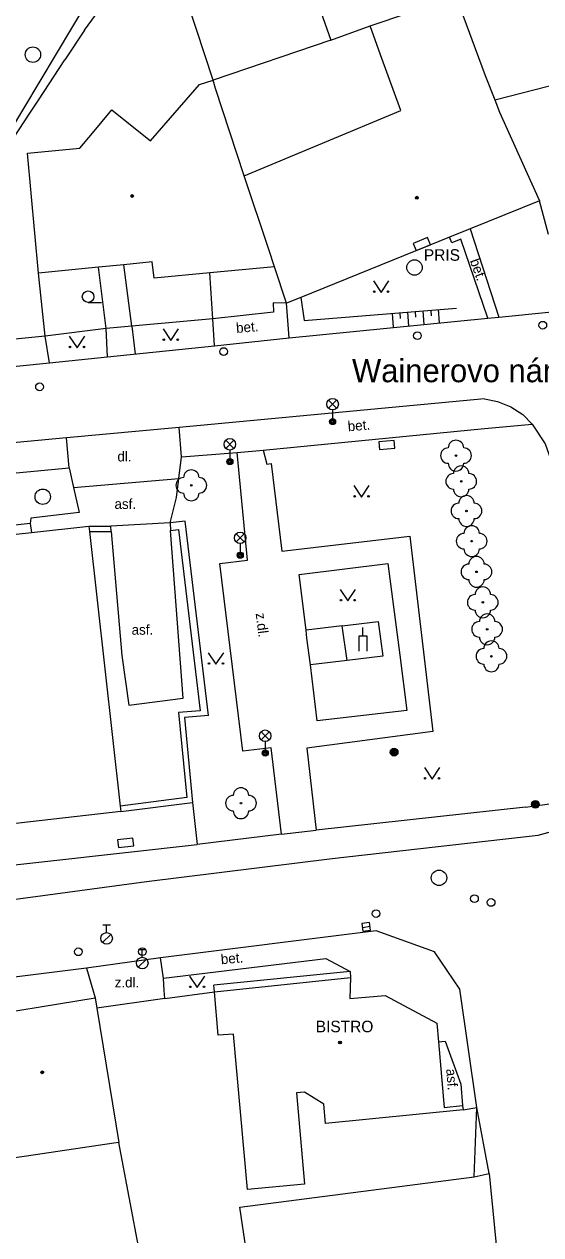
# Model space of a CAD drawing. Extents: x -596024 to -594475, y -1163820 to -1161957.
# Drawn here: x -595974.1 to -595940.7, y -1163055 to -1162976.4 of the extents above; entities that cross this region are included whole.
import ezdxf

# ---------------------------------------------------------------- set-up
doc = ezdxf.new("R2010")
doc.units = 0
for name, color, linetype in [('Level 10', 7, 'Continuous'), ('Level 11', 7, 'Continuous'), ('Level 14', 7, 'Continuous'), ('Level 15', 7, 'Continuous'), ('Level 22', 7, 'Continuous'), ('Level 24', 7, 'Continuous'), ('Level 25', 7, 'Continuous'), ('Level 27', 7, 'Continuous'), ('Level 28', 7, 'Continuous'), ('Level 33', 7, 'Continuous'), ('Level 36', 7, 'Continuous'), ('Level 38', 7, 'Continuous'), ('Level 39', 7, 'Continuous'), ('Level 40', 7, 'Continuous'), ('Level 41', 7, 'Continuous'), ('Level 49', 7, 'Continuous'), ('Level 5', 7, 'Continuous'), ('Level 7', 7, 'Continuous'), ('Level 8', 7, 'Continuous')]:
    doc.layers.add(name, color=color, linetype=linetype)

msp = doc.modelspace()

# ---------------------------------------------------------------- linework, layer by layer
at = {"layer": 'Level 10'}
for points in [[(-595964.04, -1162966.29), (-595969.95, -1162974.8), (-595974.2, -1162981.91), (-595978.59, -1162989.27), (-595980.28, -1162994.05)], [(-595943.37, -1162995.44), (-595936.72, -1162994.77), (-595934.94, -1162994.11)], [(-595956.97, -1162996.79), (-595944.09, -1162995.51)], [(-595944.09, -1162995.51), (-595943.37, -1162995.44)], [(-595968.74, -1162998.02), (-595961.81, -1162997.32)], [(-595961.81, -1162997.32), (-595956.97, -1162996.79)], [(-595972.51, -1162998.42), (-595968.74, -1162998.02)], [(-595976.38, -1162998.81), (-595972.51, -1162998.42)], [(-595944.31, -1163000.75), (-595964.1, -1163002.6)], [(-595944.31, -1163000.75), (-595943.45, -1163000.91), (-595942.59, -1163001.26), (-595941.82, -1163001.76), (-595941.2, -1163002.39)], [(-595964.1, -1163002.6), (-595971.41, -1163003.28)], [(-595941.2, -1163002.39), (-595940.37, -1163003.66), (-595940.03, -1163004.64)], [(-595971.41, -1163003.28), (-595993.25, -1163005.34)], [(-595985.93, -1163034.72), (-595966.22, -1163032.06), (-595954.18, -1163030.56), (-595940.81, -1163029.05), (-595939.95, -1163028.81), (-595939.25, -1163028.33), (-595938.66, -1163027.87), (-595938.36, -1163027.46), (-595938.1, -1163026.94), (-595938.05, -1163026.73)], [(-595943.99, -1163051.01), (-595944.8, -1163046.71), (-595945.9, -1163039.04), (-595947.55, -1163036.63), (-595951.32, -1163035.26), (-595965.3, -1163037.02)], [(-595965.3, -1163037.02), (-595970.11, -1163037.68)], [(-595970.11, -1163037.68), (-595972, -1163037.91), (-595976.53, -1163038.49), (-595982.68, -1163039.4)]]:
    msp.add_lwpolyline(points, dxfattribs=at)
at = {"layer": 'Level 11'}
for points in [[(-595957.57, -1162968.1), (-595954.26, -1162977.47), (-595951.72, -1162976.56)], [(-595954.26, -1162977.47), (-595961.89, -1162980.08)], [(-595944.09, -1162995.51), (-595945.84, -1162990.4), (-595946.41, -1162990.63), (-595946.56, -1162990.26)], [(-595945.24, -1162989.73), (-595943.37, -1162995.44)], [(-595967.17, -1162996.04), (-595967.68, -1162992.05)], [(-595972.78, -1162996.68), (-595973.21, -1162992.59)], [(-595968.83, -1162996.19), (-595969.33, -1162992.21)], [(-595961.92, -1162995.55), (-595962.1, -1162992.58)], [(-595956.97, -1162996.79), (-595957.13, -1162994.55)], [(-595961.81, -1162997.32), (-595961.92, -1162995.55)], [(-595972.51, -1162998.42), (-595972.78, -1162996.68)], [(-595968.74, -1162998.02), (-595968.83, -1162996.19)], [(-595967.17, -1162996.04), (-595966.94, -1162997.84)], [(-595963.95, -1163004.52), (-595964.1, -1163002.6)], [(-595958.66, -1163004.07), (-595944.31, -1163002.68), (-595941.2, -1163002.39)], [(-595971.23, -1163005.23), (-595971.41, -1163003.28)], [(-595964.12, -1163005.91), (-595963.95, -1163004.52)], [(-595963.95, -1163004.52), (-595960.33, -1163004.23)], [(-595957.47, -1163028.99), (-595958.14, -1163023.38), (-595959.96, -1163023.6), (-595961.45, -1163011.42), (-595959.67, -1163011.22), (-595960.33, -1163004.23)], [(-595960.33, -1163004.23), (-595958.66, -1163004.07)], [(-595958.66, -1163004.07), (-595958.41, -1163004.98), (-595958.14, -1163004.94), (-595957.44, -1163010.62), (-595949.15, -1163009.65), (-595947.66, -1163022.33), (-595955.83, -1163023.41), (-595955.21, -1163028.73)], [(-595985.09, -1163007.8), (-595985.22, -1163006.55), (-595971.23, -1163005.23)], [(-595971.23, -1163005.23), (-595970.94, -1163006.49)], [(-595970.94, -1163006.49), (-595964.12, -1163005.91)], [(-595964.69, -1163008.79), (-595964.27, -1163007.15), (-595964.12, -1163005.91)], [(-595970.94, -1163006.49), (-595970.57, -1163008.12), (-595973.71, -1163008.49), (-595973.75, -1163008.84)], [(-595973.75, -1163008.84), (-595984.86, -1163010.07)], [(-595973.75, -1163008.84), (-595973.67, -1163009.41)], [(-595963.84, -1163020.17), (-595964.66, -1163009.28)], [(-595968.5, -1163009.35), (-595967.82, -1163017.4), (-595967.35, -1163020.61), (-595963.84, -1163020.17)], [(-595956.31, -1163012.15), (-595950.56, -1163011.42), (-595949.79, -1163017.37), (-595949.33, -1163020.97), (-595955.15, -1163021.63), (-595955.59, -1163018.01), (-595955.81, -1163016.27), (-595955.87, -1163015.75), (-595956.31, -1163012.15)], [(-595953.52, -1163015.47), (-595955.87, -1163015.75)], [(-595953.52, -1163015.47), (-595951.2, -1163015.19), (-595950.89, -1163017.44), (-595953.21, -1163017.72), (-595953.52, -1163015.47)], [(-595953.21, -1163017.72), (-595955.59, -1163018.01)], [(-595963.23, -1163026.93), (-595962.93, -1163029.65)], [(-595941.65, -1163027.23), (-595955.21, -1163028.73)], [(-595941.65, -1163027.23), (-595938.05, -1163026.73)], [(-595957.47, -1163028.99), (-595955.21, -1163028.73)], [(-595982.51, -1163031.85), (-595962.93, -1163029.65)], [(-595957.47, -1163028.99), (-595962.93, -1163029.65)], [(-595965.12, -1163038.33), (-595965.3, -1163037.02)], [(-595965.12, -1163038.33), (-595954.59, -1163037.05), (-595953.02, -1163037.9)], [(-595970.11, -1163037.68), (-595969.55, -1163039.61)], [(-595965.02, -1163039.64), (-595965.06, -1163039.13), (-595965.12, -1163038.33)], [(-595953.02, -1163037.9), (-595961.84, -1163038.78)], [(-595953.02, -1163037.9), (-595952.99, -1163038.29)], [(-595961.8, -1163039.22), (-595961.82, -1163039), (-595961.84, -1163038.78)], [(-595947.28, -1163042.45), (-595946.86, -1163042.41), (-595945.83, -1163045.21), (-595945.72, -1163046.58)], [(-595945.69, -1163046.88), (-595944.8, -1163046.71)]]:
    msp.add_lwpolyline(points, dxfattribs=at)
at = {"layer": 'Level 14'}
msp.add_lwpolyline([(-595956.2, -1162994.17), (-595955.99, -1162995.66), (-595946.11, -1162994.86)], dxfattribs=at)
at = {"layer": 'Level 15'}
for points in [[(-595949.8, -1162995.16), (-595949.77, -1162995.53)], [(-595949.29, -1162995.12), (-595949.22, -1162996.02)], [(-595948.8, -1162995.08), (-595948.77, -1162995.45)], [(-595948.3, -1162995.04), (-595948.23, -1162995.92)], [(-595947.79, -1162995), (-595947.76, -1162995.37)], [(-595947.3, -1162994.96), (-595947.23, -1162995.82)], [(-595950.29, -1162995.2), (-595950.22, -1162996.12)]]:
    msp.add_lwpolyline(points, dxfattribs=at)
at = {"layer": 'Level 22'}
for centre in [(-595946.15, -1163004.43), (-595945.81, -1163006.1), (-595963.31, -1163006.36), (-595945.47, -1163008.02), (-595945.13, -1163009.98), (-595944.82, -1163011.97), (-595944.41, -1163013.95), (-595944.13, -1163015.7), (-595943.85, -1163017.45), (-595960.09, -1163026.98)]:
    msp.add_circle(centre, 0.05, dxfattribs=at)
for centre, start, end in [((-595946.15, -1163003.93), 0, 180), ((-595946.65, -1163004.43), 90, 270), ((-595945.65, -1163004.43), 270, 90), ((-595963.31, -1163005.86), 0, 180), ((-595946.15, -1163004.93), 180, 0), ((-595945.81, -1163005.6), 0, 180), ((-595963.81, -1163006.36), 90, 270), ((-595962.81, -1163006.36), 270, 90), ((-595946.31, -1163006.1), 90, 270), ((-595945.31, -1163006.1), 270, 90), ((-595963.31, -1163006.86), 180, 0), ((-595945.81, -1163006.6), 180, 0), ((-595945.97, -1163008.02), 90, 270), ((-595945.47, -1163007.52), 0, 180), ((-595944.97, -1163008.02), 270, 90), ((-595945.47, -1163008.52), 180, 0), ((-595945.13, -1163009.48), 0, 180), ((-595945.63, -1163009.98), 90, 270), ((-595944.63, -1163009.98), 270, 90), ((-595945.13, -1163010.48), 180, 0), ((-595945.32, -1163011.97), 90, 270), ((-595944.82, -1163011.47), 0, 180), ((-595944.32, -1163011.97), 270, 90), ((-595944.82, -1163012.47), 180, 0), ((-595944.41, -1163013.45), 0, 180), ((-595944.91, -1163013.95), 90, 270), ((-595943.91, -1163013.95), 270, 90), ((-595944.41, -1163014.45), 180, 0), ((-595944.13, -1163015.2), 0, 180), ((-595944.63, -1163015.7), 90, 270), ((-595943.63, -1163015.7), 270, 90), ((-595944.13, -1163016.2), 180, 0), ((-595944.35, -1163017.45), 90, 270), ((-595943.85, -1163016.95), 0, 180), ((-595943.35, -1163017.45), 270, 90), ((-595943.85, -1163017.95), 180, 0), ((-595960.59, -1163026.98), 90, 270), ((-595960.09, -1163026.48), 0, 180), ((-595959.59, -1163026.98), 270, 90), ((-595960.09, -1163027.48), 180, 0)]:
    msp.add_arc(centre, 0.5, start, end, dxfattribs=at)
at = {"layer": 'Level 24'}
for points in [[(-595948.729, -1162991.13), (-595947.803, -1162990.754), (-595947.991, -1162990.29), (-595948.917, -1162990.666)], [(-595951.107, -1163004.031), (-595950.111, -1163003.947), (-595950.153, -1163003.449), (-595951.149, -1163003.533)], [(-595968.03, -1163029.862), (-595967.036, -1163029.755), (-595967.09, -1163029.258), (-595968.084, -1163029.365)]]:
    msp.add_lwpolyline(points, close=True, dxfattribs=at)
at = {"layer": 'Level 25'}
for centre, radius in [((-595950.16, -1163023.67), 0.25), ((-595950.16, -1163023.67), 0.2), ((-595950.16, -1163023.67), 0.15), ((-595950.16, -1163023.67), 0.1), ((-595950.16, -1163023.67), 0.05), ((-595941, -1163027.05), 0.25), ((-595941, -1163027.05), 0.2), ((-595941, -1163027.05), 0.15), ((-595941, -1163027.05), 0.1), ((-595941, -1163027.05), 0.05)]:
    msp.add_circle(centre, radius, dxfattribs=at)
at = {"layer": 'Level 27'}
msp.add_line((-595952.218, -1163035.034), (-595951.722, -1163034.966), dxfattribs=at)
msp.add_lwpolyline([(-595952.184, -1163035.282), (-595951.688, -1163035.214), (-595951.756, -1163034.718), (-595952.252, -1163034.786)], close=True, dxfattribs=at)
for centre in [(-595973.58, -1162978.42), (-595948.84, -1162992.23), (-595972.94, -1163007.1), (-595947.25, -1163031.82)]:
    msp.add_circle(centre, 0.5, dxfattribs=at)
at = {"layer": 'Level 28'}
for p, q in [((-595969.05, -1163034.875), (-595968.55, -1163034.875)), ((-595968.8, -1163035.375), (-595968.8, -1163034.875)), ((-595969.058, -1163036.022), (-595968.528, -1163035.492)), ((-595966.74, -1163036.475), (-595966.24, -1163036.475)), ((-595966.49, -1163036.975), (-595966.49, -1163036.475)), ((-595966.748, -1163037.622), (-595966.218, -1163037.092))]:
    msp.add_line(p, q, dxfattribs=at)
for centre, radius in [((-595940.52, -1162995.97), 0.25), ((-595948.65, -1162996.65), 0.25), ((-595961.21, -1162997.68), 0.25), ((-595973.15, -1162999.97), 0.25), ((-595944.95, -1163033.17), 0.25), ((-595943.87, -1163033.42), 0.25), ((-595951.33, -1163034.14), 0.25), ((-595968.8, -1163035.75), 0.375), ((-595970.63, -1163036.62), 0.25), ((-595966.48, -1163036.61), 0.25), ((-595966.49, -1163037.35), 0.375)]:
    msp.add_circle(centre, radius, dxfattribs=at)
at = {"layer": 'Level 33'}
for p, q in [((-595954.415, -1163001.36), (-595953.885, -1163000.83)), ((-595954.415, -1163000.83), (-595953.885, -1163001.36)), ((-595954.15, -1163001.47), (-595954.15, -1163002.22)), ((-595961.075, -1163003.96), (-595960.545, -1163003.43)), ((-595961.075, -1163003.43), (-595960.545, -1163003.96)), ((-595960.81, -1163004.07), (-595960.81, -1163004.82)), ((-595960.405, -1163010.03), (-595959.875, -1163009.5)), ((-595960.405, -1163009.5), (-595959.875, -1163010.03)), ((-595960.14, -1163010.14), (-595960.14, -1163010.89)), ((-595958.785, -1163022.87), (-595958.255, -1163022.34)), ((-595958.785, -1163022.34), (-595958.255, -1163022.87)), ((-595958.52, -1163022.98), (-595958.52, -1163023.73))]:
    msp.add_line(p, q, dxfattribs=at)
for centre, radius in [((-595954.15, -1163001.095), 0.375), ((-595954.15, -1163002.22), 0.2), ((-595954.15, -1163002.22), 0.145), ((-595954.15, -1163002.22), 0.0876), ((-595960.81, -1163003.695), 0.375), ((-595960.81, -1163004.82), 0.2), ((-595960.81, -1163004.82), 0.145), ((-595960.81, -1163004.82), 0.0876), ((-595960.14, -1163009.765), 0.375), ((-595960.14, -1163010.89), 0.2), ((-595960.14, -1163010.89), 0.145), ((-595960.14, -1163010.89), 0.0876), ((-595958.52, -1163022.605), 0.375), ((-595958.52, -1163023.73), 0.2), ((-595958.52, -1163023.73), 0.145), ((-595958.52, -1163023.73), 0.0876)]:
    msp.add_circle(centre, radius, dxfattribs=at)
at = {"layer": 'Level 36'}
msp.add_line((-595970, -1162994.495), (-595969.125, -1162994.495), dxfattribs=at)
for points in [[(-595951.5, -1162993.09), (-595951, -1162993.84), (-595950.5, -1162993.09)], [(-595971.22, -1162996.68), (-595970.72, -1162997.43), (-595970.22, -1162996.68)], [(-595965.14, -1162996.21), (-595964.64, -1162996.96), (-595964.14, -1162996.21)], [(-595952.77, -1163006.37), (-595952.27, -1163007.12), (-595951.77, -1163006.37)], [(-595953.66, -1163013.11), (-595953.16, -1163013.86), (-595952.66, -1163013.11)], [(-595962.21, -1163017.22), (-595961.71, -1163017.97), (-595961.21, -1163017.22)], [(-595948.2, -1163024.66), (-595947.7, -1163025.41), (-595947.2, -1163024.66)], [(-595963.43, -1163038.19), (-595962.93, -1163038.94), (-595962.43, -1163038.19)]]:
    msp.add_lwpolyline(points, dxfattribs=at)
for centre, radius in [((-595970, -1162994.12), 0.375), ((-595951.45, -1162993.79), 0.05), ((-595950.551, -1162993.79), 0.05), ((-595971.17, -1162997.38), 0.05), ((-595970.271, -1162997.38), 0.05), ((-595965.09, -1162996.91), 0.05), ((-595964.191, -1162996.91), 0.05), ((-595952.72, -1163007.07), 0.05), ((-595951.821, -1163007.07), 0.05), ((-595953.61, -1163013.81), 0.05), ((-595952.711, -1163013.81), 0.05), ((-595962.16, -1163017.92), 0.05), ((-595961.261, -1163017.92), 0.05), ((-595948.15, -1163025.36), 0.05), ((-595947.251, -1163025.36), 0.05), ((-595963.38, -1163038.89), 0.05), ((-595962.481, -1163038.89), 0.05)]:
    msp.add_circle(centre, radius, dxfattribs=at)
at = {"layer": 'Level 38'}
msp.add_line((-595952.18, -1163016.12), (-595952.18, -1163015.59), dxfattribs=at)
msp.add_lwpolyline([(-595952.43, -1163017.12), (-595952.43, -1163016.12), (-595951.93, -1163016.12), (-595951.93, -1163017.12)], dxfattribs=at)
at = {"layer": 'Level 39'}
for centre, radius in [((-595967.15, -1162987.59), 0.09), ((-595967.15, -1162987.59), 0.0398), ((-595948.69, -1162987.7), 0.09), ((-595948.69, -1162987.7), 0.0398), ((-595953.67, -1163042.51), 0.09), ((-595953.67, -1163042.51), 0.0398), ((-595972.97, -1163044.44), 0.09), ((-595972.97, -1163044.44), 0.0398)]:
    msp.add_circle(centre, radius, dxfattribs=at)
at = {"layer": 'Level 5'}
for points in [[(-595951.72, -1162976.56), (-595946.76, -1162974.87), (-595946.13, -1162974.66)], [(-595946.13, -1162974.66), (-595944.26, -1162979.78)], [(-595951.05, -1162978.44), (-595951.72, -1162976.56)], [(-595949.73, -1162982.05), (-595951.05, -1162978.44)], [(-595962.77, -1162980.35), (-595961.89, -1162980.08)], [(-595961.75, -1162980.61), (-595961.89, -1162980.08)], [(-595944.26, -1162979.78), (-595943.64, -1162981.36)], [(-595943.64, -1162981.36), (-595937.65, -1162979.82)], [(-595965.96, -1162984.02), (-595962.77, -1162980.35)], [(-595959.89, -1162986.28), (-595961.75, -1162980.61)], [(-595943.64, -1162981.36), (-595943.33, -1162982.15)], [(-595970.54, -1162984.49), (-595969.72, -1162983.51), (-595968.46, -1162982.01)], [(-595968.46, -1162982.01), (-595965.96, -1162984.02)], [(-595959.89, -1162986.28), (-595949.73, -1162982.05)], [(-595943.33, -1162982.15), (-595940.74, -1162987.91)], [(-595973.93, -1162984.82), (-595970.54, -1162984.49)], [(-595973.21, -1162992.59), (-595973.93, -1162984.82)], [(-595958.27, -1162991.12), (-595959.89, -1162986.28)], [(-595940.74, -1162987.91), (-595945.24, -1162989.73)], [(-595940.16, -1162990.09), (-595940.74, -1162987.91)], [(-595946.56, -1162990.26), (-595956.2, -1162994.17)], [(-595945.24, -1162989.73), (-595946.56, -1162990.26)], [(-595957.92, -1162992.18), (-595958.27, -1162991.12)], [(-595965.85, -1162991.87), (-595967.68, -1162992.05), (-595969.33, -1162992.21), (-595973.21, -1162992.59)], [(-595965.71, -1162992.93), (-595965.85, -1162991.87)], [(-595957.92, -1162992.18), (-595962.1, -1162992.58), (-595965.71, -1162992.93)], [(-595957.13, -1162994.55), (-595957.92, -1162992.18)], [(-595956.2, -1162994.17), (-595957.13, -1162994.55)], [(-595973.67, -1163009.41), (-595969.95, -1163009)], [(-595969.95, -1163009), (-595969.91, -1163009.35)], [(-595984.8, -1163010.64), (-595973.67, -1163009.41)], [(-595969.91, -1163009.35), (-595967.92, -1163027.18)], [(-595967.92, -1163027.18), (-595967.88, -1163027.52)], [(-595967.88, -1163027.52), (-595982.83, -1163029.22)], [(-595961.8, -1163039.22), (-595952.99, -1163038.29)], [(-595952.99, -1163038.29), (-595953.03, -1163039.66)], [(-595978.02, -1163040.98), (-595969.55, -1163039.61)], [(-595969.55, -1163039.61), (-595969.44, -1163040.27)], [(-595961.57, -1163042.03), (-595961.8, -1163039.22)], [(-595953.03, -1163039.66), (-595950.73, -1163039.45)], [(-595950.73, -1163039.45), (-595947.38, -1163041.26)], [(-595969.44, -1163040.27), (-595968.01, -1163048.99)], [(-595947.38, -1163041.26), (-595947.28, -1163042.45)], [(-595960.58, -1163041.96), (-595961.57, -1163042.03)], [(-595959.67, -1163052.04), (-595960.58, -1163041.96)], [(-595947.28, -1163042.45), (-595946.91, -1163046.72)], [(-595955.97, -1163045.72), (-595956.5, -1163045.76)], [(-595956.5, -1163045.76), (-595955.96, -1163051.69)], [(-595954.72, -1163046.51), (-595955.97, -1163045.72)], [(-595954.6, -1163047.75), (-595954.72, -1163046.51)], [(-595945.69, -1163046.88), (-595954.6, -1163047.75)], [(-595946.91, -1163046.72), (-595945.72, -1163046.58)], [(-595945.72, -1163046.58), (-595945.69, -1163046.88)], [(-595968.34, -1163049.03), (-595973.99, -1163049.87)], [(-595968.01, -1163048.99), (-595968.34, -1163049.03)], [(-595965.99, -1163059.64), (-595968.01, -1163048.99)], [(-595973.99, -1163049.87), (-595976.26, -1163050.21)], [(-595960.16, -1163053.18), (-595944.97, -1163051.21)], [(-595955.96, -1163051.69), (-595959.67, -1163052.04)], [(-595944.97, -1163051.21), (-595943.99, -1163051.01)], [(-595943.99, -1163051.01), (-595942.46, -1163066.64), (-595942.43, -1163066.98)], [(-595959.34, -1163058.73), (-595960.16, -1163053.18)]]:
    msp.add_lwpolyline(points, dxfattribs=at)
at = {"layer": 'Level 7'}
for points in [[(-595970.24, -1162976.83), (-595969.11, -1162975.3), (-595965.19, -1162969.99)], [(-595961.89, -1162980.08), (-595965.19, -1162969.99)], [(-595976.95, -1162997.11), (-595977.61, -1162988.05), (-595976.18, -1162985.89), (-595975.41, -1162984.71), (-595974.88, -1162983.91), (-595973.73, -1162982.16), (-595973.22, -1162981.38), (-595971.5, -1162978.75)], [(-595957.13, -1162994.55), (-595958, -1162994.53), (-595957.98, -1162995.13), (-595961.92, -1162995.55)], [(-595961.92, -1162995.55), (-595968.83, -1162996.19)], [(-595972.78, -1162996.68), (-595976.48, -1162997.06)], [(-595968.83, -1162996.19), (-595972.78, -1162996.68)], [(-595969.95, -1163009), (-595968.53, -1163009)], [(-595968.5, -1163009.35), (-595968.53, -1163009)], [(-595964.66, -1163009.28), (-595964.13, -1163009.23), (-595962.74, -1163020.98), (-595964.13, -1163021.1), (-595963.61, -1163026.61), (-595967.92, -1163027.18)], [(-595962.2, -1163021.29), (-595963.7, -1163008.69), (-595964.69, -1163008.79)], [(-595964.69, -1163008.79), (-595964.66, -1163009.28)], [(-595969.91, -1163009.35), (-595968.5, -1163009.35)], [(-595962.2, -1163021.29), (-595963.75, -1163021.42), (-595963.23, -1163026.93)], [(-595967.88, -1163027.52), (-595963.23, -1163026.93)], [(-595965.02, -1163039.64), (-595961.8, -1163039.22)], [(-595944.97, -1163051.21), (-595944.8, -1163046.71)]]:
    msp.add_lwpolyline(points, dxfattribs=at)
at = {"layer": 'Level 8'}
for points in [[(-595970.24, -1162976.83), (-595971.5, -1162978.75)], [(-595964.69, -1163008.79), (-595968.53, -1163009)], [(-595965.02, -1163039.64), (-595969.44, -1163040.27)]]:
    msp.add_lwpolyline(points, dxfattribs=at)

# ---------------------------------------------------------------- texts
at = {"layer": 'Level 40'}
for s, rotation, p in [('bet.', 289.88, (-595945.26, -1162991.79)), ('bet.', 4.91, (-595960.38, -1162996.48)), ('bet.', 4.91, (-595953.14, -1163002.86)), ('z.dl.', 277.3, (-595959.14, -1163014.67)), ('bet.', 4.91, (-595961.37, -1163037.43)), ('asf.', 274.92, (-595946.79, -1163044.23))]:
    msp.add_text(s, height=0.65, rotation=rotation, dxfattribs=at).set_placement(p)
for s, p in [('dl.', (-595968.1, -1163004.81)), ('asf.', (-595968.29, -1163007.89)), ('asf.', (-595967.18, -1163016.05)), ('z.dl.', (-595968.28, -1163038.93))]:
    msp.add_text(s, height=0.65, dxfattribs=at).set_placement(p)
at = {"layer": 'Level 41'}
for s, p in [('PRIS', (-595948.23, -1162991.79)), ('BISTRO', (-595955.24, -1163041.84))]:
    msp.add_text(s, height=0.75, dxfattribs=at).set_placement(p)
at = {"layer": 'Level 49'}
msp.add_text('Wainerovo nám.', height=1.5, dxfattribs=at).set_placement((-595952.89, -1162999.67))

doc.saveas('drawing.dxf')
